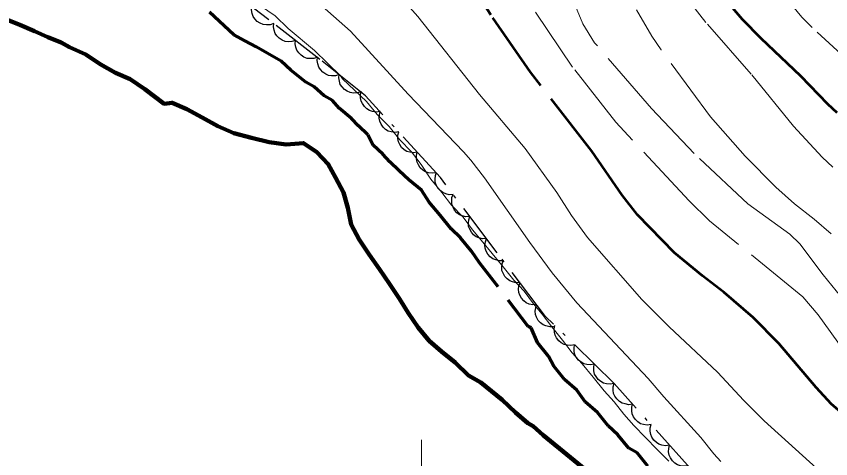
# Model space of a CAD drawing. Extents: x 355726 to 357533, y 5103782 to 5105258.
# Drawn here: x 356878.03 to 356922.2, y 5104103.97 to 5104127.96 of the extents above; entities that cross this region are included whole.
import ezdxf

# ---------------------------------------------------------------- set-up
doc = ezdxf.new("R2010")
doc.units = 0
doc.header["$LTSCALE"] = 0.6
for name, pattern in [('DASH_DOUBLE_DOT', [9.2, 5, -1.2, 0.3, -1.2, 0.3, -1.2]), ('DOT_DASHED', [7.7, 5, -1.2, 0.3, -1.2]), ('LONG_DASHED', [7.5, 6, -1.5]), ('MEDIUM_DASHED', [4.5, 3, -1.5])]:
    doc.linetypes.add(name, pattern=pattern)
for name, color, linetype, lineweight in [('1', 7, 'LONG_DASHED', 53), ('2', 7, 'LONG_DASHED', 13), ('4', 7, 'DASH_DOUBLE_DOT', 53), ('44', 7, 'Continuous', 25), ('61', 7, 'Continuous', 13), ('7', 7, 'MEDIUM_DASHED', 70)]:
    doc.layers.add(name, color=color, linetype=linetype, lineweight=lineweight)

msp = doc.modelspace()

# ---------------------------------------------------------------- linework, layer by layer
at = {"layer": '1'}
for points in [[(356925.52, 5104103.84), (356924.73, 5104104.88), (356924.27, 5104105.34), (356923.22, 5104106.09), (356922.24, 5104106.93), (356921.41, 5104107.83), (356919.39, 5104110.21), (356917.99, 5104111.62), (356916.42, 5104112.99), (356915.25, 5104113.88), (356913.74, 5104115.13), (356911.73, 5104117.19), (356910.9, 5104118.26), (356909.24, 5104120.65), (356905.92, 5104124.93), (356903.76, 5104128.05), (356903.17, 5104128.99), (356902.27, 5104130.26), (356901.99, 5104130.75), (356901.29, 5104131.63), (356900.58, 5104132.42), (356899.97, 5104133.23)], [(356922.55, 5104122.73), (356922.04, 5104123.19), (356920.59, 5104124.71), (356918.43, 5104126.76), (356917.42, 5104127.8), (356916.57, 5104128.79)]]:
    msp.add_lwpolyline(points, dxfattribs=at)
at = {"layer": '2', "linetype": 'Continuous'}
for points in [[(356922, 5104102.95), (356918.59, 5104106.03), (356917.49, 5104107.13), (356916.07, 5104108.67), (356913.44, 5104111.13), (356911.95, 5104112.61), (356909.01, 5104115.96), (356908.14, 5104117.16), (356907.34, 5104118.41), (356905.63, 5104120.8), (356903.15, 5104123.73), (356899.8, 5104127.96), (356897.92, 5104130.09), (356895.63, 5104132.86), (356891.38, 5104137.75), (356889.92, 5104139.26), (356887.01, 5104141.66), (356885.66, 5104142.59), (356884.84, 5104143.25), (356882.21, 5104145.59), (356881.52, 5104146.38)], [(356916.24, 5104103.82), (356915.86, 5104104.23), (356915.16, 5104105.12), (356913.15, 5104107.33), (356912.31, 5104108.32), (356908.43, 5104112.43), (356907.09, 5104114.05), (356905.88, 5104115.69), (356903.42, 5104119.21), (356902.69, 5104120.16), (356902.28, 5104120.61), (356899.28, 5104123.75), (356896.16, 5104127.16), (356889.53, 5104133.01)], [(356895.72, 5104124.57), (356897.03, 5104123.35), (356897.61, 5104122.63), (356898.25, 5104121.98), (356898.83, 5104121.26), (356899.46, 5104120.61), (356899.98, 5104119.93), (356900.52, 5104119.13), (356901.11, 5104118.4), (356901.63, 5104117.72), (356902.26, 5104117.07), (356902.77, 5104116.39), (356903.25, 5104115.83), (356903.84, 5104115.1), (356904.43, 5104114.38), (356905.01, 5104113.66), (356905.57, 5104113.05), (356906.08, 5104112.37), (356906.56, 5104111.81), (356907.07, 5104111.12), (356907.66, 5104110.4), (356908.18, 5104109.72), (356908.73, 5104109.11), (356909.32, 5104108.39), (356909.91, 5104107.66), (356910.46, 5104107.06), (356910.98, 5104106.38), (356911.53, 5104105.77), (356912.16, 5104105.12), (356912.79, 5104104.47), (356913.42, 5104103.83)], [(356895.72, 5104124.57), (356897.03, 5104123.35), (356897.61, 5104122.63), (356898.25, 5104121.98), (356898.83, 5104121.26), (356899.46, 5104120.61), (356899.98, 5104119.93), (356900.52, 5104119.13), (356901.11, 5104118.4), (356901.63, 5104117.72), (356902.26, 5104117.07), (356902.77, 5104116.39), (356903.25, 5104115.83), (356903.84, 5104115.1), (356904.43, 5104114.38), (356905.01, 5104113.66), (356905.57, 5104113.05), (356906.08, 5104112.37), (356906.56, 5104111.81), (356907.07, 5104111.12), (356907.66, 5104110.4), (356908.18, 5104109.72), (356908.73, 5104109.11), (356909.32, 5104108.39), (356909.91, 5104107.66), (356910.46, 5104107.06), (356910.98, 5104106.38), (356911.53, 5104105.77), (356912.16, 5104105.12), (356912.79, 5104104.47), (356913.42, 5104103.83)]]:
    msp.add_lwpolyline(points, dxfattribs=at)
at = {"layer": '2'}
for points in [[(356870.15, 5104145.26), (356871.68, 5104143.91), (356872.39, 5104143.41), (356873.14, 5104142.8), (356873.93, 5104142.26), (356875.2, 5104141.15), (356877.91, 5104139.25), (356878.58, 5104138.68), (356879.3, 5104138.18), (356879.9, 5104137.84), (356883.57, 5104134.81), (356884.28, 5104134.31), (356887.65, 5104131.45), (356888.35, 5104130.76), (356889.86, 5104129.72), (356891.28, 5104128.53), (356892.07, 5104127.99), (356892.78, 5104127.3), (356894.2, 5104126.11), (356895.61, 5104124.73), (356895.72, 5104124.57)], [(356928.88, 5104102.55), (356927.72, 5104104.34), (356926.97, 5104105.8), (356926.05, 5104107.83), (356925.18, 5104109.32), (356923.84, 5104111.42), (356921.8, 5104113.94), (356920.53, 5104115.63), (356919.99, 5104116.15), (356917.71, 5104117.79), (356914.8, 5104120.53), (356912.49, 5104122.96), (356909.4, 5104126.53), (356908.76, 5104127.55), (356907.2, 5104131.28), (356906.12, 5104133.54), (356905.36, 5104134.91), (356904.75, 5104135.66), (356903.32, 5104137.01), (356902.97, 5104137.4)], [(356922.91, 5104109.84), (356921.53, 5104111.78), (356920.69, 5104112.75), (356915.63, 5104116.88), (356914.52, 5104117.96), (356910.54, 5104122.23), (356908.2, 5104125.21), (356904.95, 5104130.04)], [(356924.11, 5104124.67), (356921.19, 5104127.36), (356920.64, 5104127.92), (356919.65, 5104129.13)], [(356922.23, 5104116.17), (356921.31, 5104116.97), (356920.24, 5104117.79), (356919.22, 5104118.69), (356917.56, 5104120.38), (356915.69, 5104122.51), (356913, 5104126.15), (356912.51, 5104126.88), (356911.67, 5104128.32)], [(356922.32, 5104119.79), (356921.74, 5104120.33), (356920.19, 5104122), (356917.89, 5104124.83), (356915.43, 5104127.63), (356914.65, 5104128.62)]]:
    msp.add_lwpolyline(points, dxfattribs=at)
at = {"layer": '4', "linetype": 'Continuous', "lineweight": 90}
msp.add_lwpolyline([(356912.33, 5104100.57), (356906.6, 5104105.24), (356906.07, 5104105.73), (356905.77, 5104105.9), (356905.1, 5104106.47), (356904.39, 5104107.17), (356903.23, 5104108.11), (356902.55, 5104108.49), (356901.84, 5104109.18), (356901.09, 5104109.79), (356900.42, 5104110.37), (356899.83, 5104111.09), (356899.29, 5104111.89), (356898.81, 5104112.65), (356898.27, 5104113.45), (356897.72, 5104114.25), (356897.17, 5104115.05), (356896.63, 5104115.85), (356896.2, 5104116.68), (356896.01, 5104117.58), (356895.77, 5104118.4), (356895.34, 5104119.23), (356894.95, 5104119.95), (356894.32, 5104120.6), (356893.6, 5104121.09), (356892.67, 5104121.02), (356891.74, 5104121.14), (356890.78, 5104121.38), (356889.82, 5104121.62), (356888.95, 5104122.01), (356888.11, 5104122.47), (356887.28, 5104122.93), (356886.48, 5104123.28), (356886.05, 5104123.22), (356885, 5104124.01), (356884.21, 5104124.55), (356883.41, 5104124.89), (356882.58, 5104125.36), (356881.79, 5104125.9), (356880.91, 5104126.29), (356880.46, 5104126.54), (356879.73, 5104126.84), (356879.01, 5104127.15), (356878.21, 5104127.5), (356877.49, 5104127.8)], dxfattribs=at)
at = {"layer": '44', "linetype": 'DOT_DASHED'}
msp.add_lwpolyline([(356914.74, 5104103.28), (356910.46, 5104108.04), (356906.74, 5104111.69), (356904.11, 5104115.14), (356901.03, 5104119.22), (356896.97, 5104123.66), (356894.5, 5104125.63), (356891.73, 5104127.77), (356888.95, 5104129.91), (356886.57, 5104132.03), (356883.83, 5104134.94), (356881.29, 5104137.14), (356876.67, 5104141.3), (356873.34, 5104144.93), (356870.91, 5104147.67), (356867.9, 5104151.52), (356862.04, 5104159.14), (356858.93, 5104162.45), (356856.73, 5104165.26), (356854.58, 5104167.44)], dxfattribs=at)
at = {"layer": '44'}
for points in [[(356891.99, 5104127.57), (356891.79, 5104127.51), (356891.59, 5104127.5), (356891.42, 5104127.52), (356891.26, 5104127.59), (356891.1, 5104127.69), (356890.97, 5104127.83), (356890.88, 5104127.96), (356890.82, 5104128.12), (356890.79, 5104128.31), (356890.8, 5104128.49)], [(356893.17, 5104126.65), (356892.98, 5104126.59), (356892.77, 5104126.58), (356892.61, 5104126.6), (356892.45, 5104126.67), (356892.29, 5104126.77), (356892.16, 5104126.91), (356892.06, 5104127.04), (356892.01, 5104127.21), (356891.98, 5104127.39), (356891.99, 5104127.57)], [(356894.36, 5104125.74), (356894.16, 5104125.67), (356893.96, 5104125.67), (356893.8, 5104125.68), (356893.63, 5104125.75), (356893.48, 5104125.85), (356893.35, 5104125.99), (356893.25, 5104126.12), (356893.19, 5104126.29), (356893.16, 5104126.47), (356893.17, 5104126.65)], [(356895.54, 5104124.8), (356895.34, 5104124.74), (356895.13, 5104124.74), (356894.97, 5104124.76), (356894.81, 5104124.83), (356894.65, 5104124.93), (356894.53, 5104125.08), (356894.43, 5104125.21), (356894.38, 5104125.38), (356894.35, 5104125.56), (356894.36, 5104125.74)], [(356896.71, 5104123.87), (356896.51, 5104123.81), (356896.31, 5104123.8), (356896.14, 5104123.83), (356895.98, 5104123.9), (356895.83, 5104124), (356895.7, 5104124.14), (356895.6, 5104124.27), (356895.55, 5104124.44), (356895.52, 5104124.62), (356895.54, 5104124.8)], [(356897.76, 5104122.8), (356897.55, 5104122.77), (356897.35, 5104122.8), (356897.19, 5104122.85), (356897.04, 5104122.94), (356896.91, 5104123.07), (356896.8, 5104123.23), (356896.73, 5104123.37), (356896.7, 5104123.55), (356896.7, 5104123.73), (356896.74, 5104123.91)], [(356898.77, 5104121.69), (356898.56, 5104121.66), (356898.36, 5104121.69), (356898.2, 5104121.74), (356898.05, 5104121.83), (356897.92, 5104121.96), (356897.81, 5104122.12), (356897.74, 5104122.27), (356897.71, 5104122.44), (356897.72, 5104122.62), (356897.76, 5104122.8)], [(356899.78, 5104120.59), (356899.57, 5104120.56), (356899.37, 5104120.59), (356899.21, 5104120.63), (356899.07, 5104120.73), (356898.93, 5104120.85), (356898.83, 5104121.01), (356898.75, 5104121.16), (356898.73, 5104121.33), (356898.73, 5104121.52), (356898.77, 5104121.69)], [(356900.79, 5104119.48), (356900.59, 5104119.45), (356900.39, 5104119.48), (356900.23, 5104119.52), (356900.08, 5104119.62), (356899.94, 5104119.74), (356899.84, 5104119.91), (356899.77, 5104120.05), (356899.74, 5104120.23), (356899.74, 5104120.41), (356899.78, 5104120.59)], [(356901.72, 5104118.3), (356901.51, 5104118.29), (356901.32, 5104118.34), (356901.16, 5104118.4), (356901.02, 5104118.51), (356900.9, 5104118.65), (356900.81, 5104118.82), (356900.75, 5104118.97), (356900.74, 5104119.14), (356900.76, 5104119.33), (356900.82, 5104119.5)], [(356902.63, 5104117.11), (356902.42, 5104117.09), (356902.22, 5104117.14), (356902.07, 5104117.2), (356901.93, 5104117.31), (356901.8, 5104117.45), (356901.72, 5104117.62), (356901.66, 5104117.77), (356901.65, 5104117.95), (356901.66, 5104118.13), (356901.72, 5104118.3)], [(356903.53, 5104115.91), (356903.32, 5104115.9), (356903.12, 5104115.95), (356902.97, 5104116.01), (356902.83, 5104116.12), (356902.71, 5104116.25), (356902.62, 5104116.42), (356902.56, 5104116.57), (356902.55, 5104116.75), (356902.57, 5104116.93), (356902.63, 5104117.11)], [(356904.43, 5104114.71), (356904.23, 5104114.7), (356904.03, 5104114.75), (356903.87, 5104114.81), (356903.74, 5104114.92), (356903.61, 5104115.06), (356903.52, 5104115.23), (356903.46, 5104115.38), (356903.45, 5104115.55), (356903.47, 5104115.74), (356903.53, 5104115.91)], [(356905.35, 5104113.52), (356905.14, 5104113.51), (356904.94, 5104113.56), (356904.79, 5104113.62), (356904.65, 5104113.72), (356904.52, 5104113.86), (356904.43, 5104114.03), (356904.37, 5104114.18), (356904.36, 5104114.36), (356904.38, 5104114.54), (356904.44, 5104114.71)], [(356906.25, 5104112.33), (356906.05, 5104112.31), (356905.85, 5104112.36), (356905.69, 5104112.42), (356905.56, 5104112.53), (356905.43, 5104112.67), (356905.34, 5104112.84), (356905.28, 5104112.99), (356905.27, 5104113.16), (356905.29, 5104113.35), (356905.35, 5104113.52)], [(356907.16, 5104111.13), (356906.96, 5104111.12), (356906.76, 5104111.17), (356906.6, 5104111.23), (356906.47, 5104111.34), (356906.34, 5104111.47), (356906.25, 5104111.64), (356906.19, 5104111.8), (356906.18, 5104111.97), (356906.2, 5104112.16), (356906.25, 5104112.33)], [(356908.31, 5104110.15), (356908.11, 5104110.11), (356907.9, 5104110.13), (356907.74, 5104110.16), (356907.59, 5104110.25), (356907.45, 5104110.37), (356907.33, 5104110.52), (356907.25, 5104110.67), (356907.22, 5104110.84), (356907.21, 5104111.02), (356907.24, 5104111.2)], [(356909.38, 5104109.1), (356909.18, 5104109.06), (356908.97, 5104109.08), (356908.81, 5104109.11), (356908.66, 5104109.2), (356908.52, 5104109.32), (356908.4, 5104109.47), (356908.32, 5104109.62), (356908.29, 5104109.79), (356908.28, 5104109.97), (356908.31, 5104110.15)], [(356910.45, 5104108.05), (356910.25, 5104108.01), (356910.04, 5104108.03), (356909.88, 5104108.06), (356909.73, 5104108.15), (356909.59, 5104108.27), (356909.48, 5104108.42), (356909.39, 5104108.56), (356909.36, 5104108.74), (356909.35, 5104108.92), (356909.38, 5104109.1)], [(356911.45, 5104106.93), (356911.25, 5104106.9), (356911.05, 5104106.94), (356910.89, 5104106.98), (356910.74, 5104107.08), (356910.61, 5104107.21), (356910.5, 5104107.37), (356910.43, 5104107.51), (356910.41, 5104107.69), (356910.41, 5104107.87), (356910.45, 5104108.05)], [(356912.46, 5104105.82), (356912.25, 5104105.79), (356912.05, 5104105.82), (356911.89, 5104105.87), (356911.74, 5104105.97), (356911.61, 5104106.09), (356911.51, 5104106.25), (356911.43, 5104106.4), (356911.41, 5104106.57), (356911.41, 5104106.76), (356911.45, 5104106.93)], [(356913.46, 5104104.7), (356913.25, 5104104.67), (356913.05, 5104104.71), (356912.89, 5104104.75), (356912.75, 5104104.85), (356912.61, 5104104.98), (356912.51, 5104105.14), (356912.44, 5104105.28), (356912.41, 5104105.46), (356912.41, 5104105.64), (356912.46, 5104105.82)], [(356914.46, 5104103.59), (356914.26, 5104103.56), (356914.06, 5104103.59), (356913.9, 5104103.64), (356913.75, 5104103.73), (356913.62, 5104103.86), (356913.51, 5104104.02), (356913.44, 5104104.17), (356913.41, 5104104.34), (356913.42, 5104104.53), (356913.46, 5104104.7)]]:
    msp.add_lwpolyline(points, dxfattribs=at)
at = {"layer": '61'}
msp.add_line((356900, 5104095), (356900, 5104105), dxfattribs=at)
at = {"layer": '7'}
msp.add_lwpolyline([(356912.29, 5104103.56), (356911.7, 5104104.29), (356911.25, 5104104.54), (356910.66, 5104105.27), (356910.14, 5104105.75), (356909.55, 5104106.48), (356908.88, 5104107.05), (356908.44, 5104107.69), (356907.77, 5104108.26), (356907.18, 5104108.99), (356906.89, 5104109.54), (356906.3, 5104110.27), (356905.95, 5104111.06), (356905.8, 5104111.14), (356903.16, 5104114.59), (356902.72, 5104115.23), (356902.13, 5104115.95), (356901.61, 5104116.44), (356901.02, 5104117.17), (356900.43, 5104117.89), (356900, 5104118.53), (356899.32, 5104119.1), (356898.8, 5104119.59), (356898.28, 5104120.08), (356897.91, 5104120.48), (356897.39, 5104120.97), (356897.1, 5104121.53), (356896.58, 5104122.02), (356896.21, 5104122.42), (356895.54, 5104122.99), (356895.17, 5104123.4), (356894.72, 5104123.65), (356894.19, 5104124.14), (356893.74, 5104124.39), (356892.92, 5104125.05), (356892.39, 5104125.54), (356891.64, 5104125.96), (356891.03, 5104126.3), (356890.43, 5104126.63), (356889.83, 5104126.96), (356888, 5104128.65)], dxfattribs=at)

doc.saveas('drawing.dxf')
